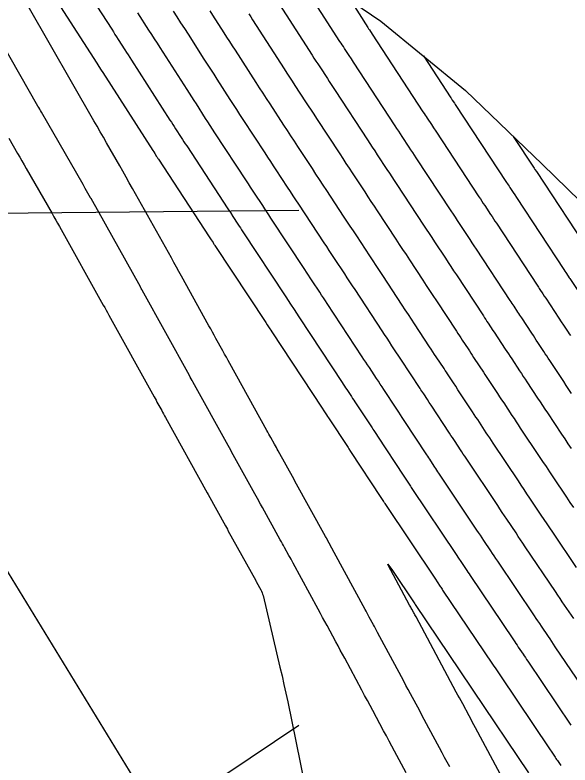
# Model space of a CAD drawing. Extents: x 954385 to 988206, y 1868364 to 1924553.
# Drawn here: x 956579.6 to 956633.4, y 1921815.1 to 1921887.9 of the extents above; entities that cross this region are included whole.
import ezdxf

# ---------------------------------------------------------------- set-up
doc = ezdxf.new("R2010")
doc.units = 0
for name, color, linetype in [('Default', 7, 'Continuous'), ('Ex_Major Contours', 7, 'Continuous'), ('Ex_Minor Contours', 7, 'Continuous'), ('Perimeter', 7, 'Continuous'), ('Slopes', 7, 'Continuous')]:
    doc.layers.add(name, color=color, linetype=linetype)

msp = doc.modelspace()

# ---------------------------------------------------------------- linework, layer by layer
at = {"layer": 'Default'}
msp.add_line((957221.14, 1920784.239), (956045.796, 1922705.182), dxfattribs=at)
at = {"layer": 'Ex_Major Contours'}
for points in [[(956612.141, 1921889.321), (956613.843, 1921886.669), (956613.878, 1921886.615), (956613.913, 1921886.56), (956613.948, 1921886.506), (956613.983, 1921886.452), (956614.265, 1921886.021), (956619.186, 1921878.5), (956619.289, 1921878.344), (956619.391, 1921878.188), (956619.493, 1921878.032), (956619.595, 1921877.877), (956620.005, 1921877.254), (956620.21, 1921876.943), (956620.415, 1921876.631), (956624.609, 1921870.261), (956624.75, 1921870.046), (956624.892, 1921869.831), (956625.033, 1921869.616), (956625.174, 1921869.401), (956625.74, 1921868.541), (956625.881, 1921868.326), (956626.023, 1921868.111), (956626.164, 1921867.896), (956626.306, 1921867.681), (956630.25, 1921861.685), (956630.32, 1921861.578), (956630.39, 1921861.472), (956630.46, 1921861.366), (956630.53, 1921861.259), (956630.811, 1921860.833), (956630.951, 1921860.621), (956631.091, 1921860.408), (956632.368, 1921858.466), (956632.59, 1921858.128), (956632.813, 1921857.791), (956633.257, 1921857.116), (956633.368, 1921856.947), (956633.479, 1921856.778)], [(956633.797, 1921829.31), (956632.916, 1921830.62), (956632.696, 1921830.947), (956632.476, 1921831.275), (956632.256, 1921831.602), (956632.035, 1921831.93), (956629.099, 1921836.296), (956628.876, 1921836.629), (956628.653, 1921836.962), (956628.43, 1921837.295), (956628.207, 1921837.628), (956627.317, 1921838.961), (956627.095, 1921839.294), (956626.872, 1921839.627), (956626.65, 1921839.96), (956626.428, 1921840.294), (956623.363, 1921844.883), (956623.229, 1921845.084), (956623.096, 1921845.285), (956622.962, 1921845.486), (956622.829, 1921845.688), (956622.298, 1921846.496), (956622.165, 1921846.698), (956622.033, 1921846.899), (956621.9, 1921847.101), (956621.767, 1921847.303), (956619.974, 1921850.027), (956619.795, 1921850.299), (956619.616, 1921850.571), (956619.258, 1921851.115), (956619.169, 1921851.251), (956619.079, 1921851.387), (956618.99, 1921851.523), (956618.9, 1921851.659), (956617.966, 1921853.079), (956617.78, 1921853.361), (956617.595, 1921853.643), (956617.409, 1921853.925), (956617.224, 1921854.207), (956616.174, 1921855.802), (956615.937, 1921856.162), (956615.701, 1921856.522), (956615.464, 1921856.882), (956615.227, 1921857.242), (956612.595, 1921861.243), (956612.346, 1921861.623), (956612.096, 1921862.002), (956611.847, 1921862.381), (956611.597, 1921862.76), (956610.599, 1921864.277), (956610.349, 1921864.657), (956610.099, 1921865.036), (956609.85, 1921865.415), (956609.6, 1921865.794), (956607.143, 1921869.528), (956606.869, 1921869.944), (956606.596, 1921870.36), (956606.324, 1921870.776), (956606.051, 1921871.192), (956604.962, 1921872.856), (956604.69, 1921873.272), (956604.417, 1921873.689), (956604.145, 1921874.105), (956603.873, 1921874.521), (956601.754, 1921877.759), (956601.437, 1921878.245), (956601.12, 1921878.733), (956600.805, 1921879.221), (956600.491, 1921879.709), (956599.236, 1921881.666), (956598.922, 1921882.155), (956598.608, 1921882.644), (956598.294, 1921883.133), (956597.98, 1921883.622), (956596.439, 1921886.023), (956596.078, 1921886.586), (956595.716, 1921887.149), (956595.355, 1921887.712), (956594.993, 1921888.275)]]:
    msp.add_lwpolyline(points, dxfattribs=at)
at = {"layer": 'Ex_Minor Contours'}
for points in [[(956633.585, 1921851.168), (956633.332, 1921851.548), (956633.08, 1921851.929), (956632.829, 1921852.31), (956631.479, 1921854.362), (956631.335, 1921854.582), (956631.19, 1921854.802), (956631.045, 1921855.022), (956630.9, 1921855.242), (956630.321, 1921856.122), (956630.176, 1921856.342), (956630.031, 1921856.562), (956629.887, 1921856.783), (956629.742, 1921857.003), (956628.763, 1921858.491), (956628.67, 1921858.632), (956628.576, 1921858.774), (956628.483, 1921858.915), (956628.39, 1921859.057), (956628.018, 1921859.623), (956627.924, 1921859.765), (956627.831, 1921859.906), (956627.738, 1921860.048), (956627.645, 1921860.189), (956624.365, 1921865.175), (956624.162, 1921865.484), (956623.958, 1921865.793), (956623.755, 1921866.102), (956623.552, 1921866.411), (956622.739, 1921867.647), (956622.536, 1921867.956), (956622.332, 1921868.265), (956622.129, 1921868.574), (956621.926, 1921868.883), (956618.527, 1921874.046), (956618.358, 1921874.304), (956618.188, 1921874.561), (956618.018, 1921874.819), (956617.849, 1921875.077), (956617.171, 1921876.107), (956617.001, 1921876.365), (956616.832, 1921876.623), (956616.663, 1921876.88), (956616.494, 1921877.139), (956612.461, 1921883.302), (956612.239, 1921883.641), (956612.018, 1921883.979), (956611.575, 1921884.656), (956611.464, 1921884.825), (956611.354, 1921884.995), (956611.245, 1921885.165), (956611.135, 1921885.335), (956605.99, 1921893.356)], [(956585.563, 1921891.865), (956588.999, 1921886.508), (956589.159, 1921886.259), (956589.319, 1921886.01), (956589.479, 1921885.761), (956589.638, 1921885.512), (956590.278, 1921884.515), (956590.438, 1921884.266), (956590.598, 1921884.017), (956590.758, 1921883.768), (956590.917, 1921883.519), (956594.651, 1921877.703), (956594.786, 1921877.493), (956594.921, 1921877.282), (956595.056, 1921877.072), (956595.191, 1921876.862), (956595.73, 1921876.02), (956595.866, 1921875.81), (956596.001, 1921875.6), (956596.137, 1921875.391), (956596.274, 1921875.182), (956600.263, 1921869.084), (956600.506, 1921868.713), (956600.749, 1921868.341), (956601.235, 1921867.599), (956601.357, 1921867.413), (956601.478, 1921867.228), (956601.6, 1921867.043), (956601.722, 1921866.857), (956605.824, 1921860.624), (956605.94, 1921860.448), (956606.055, 1921860.273), (956606.171, 1921860.098), (956606.286, 1921859.922), (956606.748, 1921859.221), (956606.863, 1921859.046), (956606.978, 1921858.87), (956607.094, 1921858.695), (956607.209, 1921858.519), (956611.346, 1921852.23), (956611.459, 1921852.058), (956611.572, 1921851.886), (956611.685, 1921851.714), (956611.798, 1921851.542), (956612.25, 1921850.855), (956612.364, 1921850.683), (956612.477, 1921850.511), (956612.59, 1921850.339), (956612.703, 1921850.167), (956614.244, 1921847.825), (956614.331, 1921847.694), (956614.417, 1921847.562), (956614.677, 1921847.168), (956614.764, 1921847.036), (956617.323, 1921843.147), (956617.454, 1921842.948), (956617.585, 1921842.749), (956617.846, 1921842.352), (956617.912, 1921842.252), (956617.977, 1921842.153), (956618.043, 1921842.054), (956618.109, 1921841.955), (956622.403, 1921835.525), (956622.629, 1921835.186), (956622.855, 1921834.847), (956623.308, 1921834.169), (956623.421, 1921833.999), (956623.535, 1921833.83), (956623.648, 1921833.661), (956623.762, 1921833.491), (956627.963, 1921827.244), (956628.078, 1921827.072), (956628.194, 1921826.9), (956628.31, 1921826.728), (956628.425, 1921826.556), (956628.888, 1921825.868), (956629.004, 1921825.696), (956629.12, 1921825.524), (956629.235, 1921825.352), (956629.351, 1921825.18), (956633.522, 1921818.977)], [(956582.736, 1921890.717), (956587.552, 1921883.209), (956587.649, 1921883.057), (956587.747, 1921882.906), (956587.99, 1921882.527), (956588.136, 1921882.3), (956592.986, 1921874.743), (956593.077, 1921874.602), (956593.168, 1921874.46), (956593.35, 1921874.176), (956593.396, 1921874.105), (956593.442, 1921874.034), (956593.488, 1921873.964), (956593.534, 1921873.893), (956598.459, 1921866.365), (956598.643, 1921866.084), (956598.827, 1921865.803), (956598.873, 1921865.732), (956598.919, 1921865.662), (956598.965, 1921865.592), (956599.011, 1921865.522), (956603.936, 1921858.038), (956604.081, 1921857.818), (956604.323, 1921857.451), (956604.419, 1921857.304), (956604.516, 1921857.158), (956609.405, 1921849.724), (956609.559, 1921849.491), (956609.815, 1921849.101), (956609.918, 1921848.945), (956610.02, 1921848.789), (956611.916, 1921845.908), (956611.997, 1921845.786), (956612.158, 1921845.541), (956615.101, 1921841.068), (956615.228, 1921840.876), (956615.355, 1921840.683), (956615.386, 1921840.635), (956615.418, 1921840.587), (956615.45, 1921840.539), (956615.482, 1921840.491), (956620.39, 1921833.141), (956620.566, 1921832.878), (956620.859, 1921832.439), (956620.917, 1921832.352), (956620.976, 1921832.264), (956621.034, 1921832.176), (956621.093, 1921832.089), (956625.926, 1921824.901), (956626.053, 1921824.713), (956626.18, 1921824.524), (956626.497, 1921824.052), (956626.624, 1921823.864), (956626.688, 1921823.769), (956631.465, 1921816.665), (956631.669, 1921816.361), (956632.009, 1921815.854), (956632.077, 1921815.753), (956632.146, 1921815.652), (956632.214, 1921815.551), (956632.282, 1921815.449), (956632.554, 1921815.044)], [(956604.325, 1921890.396), (956608.428, 1921884.001), (956608.611, 1921883.715), (956608.796, 1921883.429), (956608.981, 1921883.144), (956609.167, 1921882.86), (956609.912, 1921881.722), (956610.098, 1921881.437), (956610.284, 1921881.153), (956610.47, 1921880.868), (956610.656, 1921880.584), (956613.801, 1921875.777), (956614.037, 1921875.417), (956614.273, 1921875.057), (956614.509, 1921874.697), (956614.746, 1921874.337), (956615.693, 1921872.899), (956615.929, 1921872.539), (956616.166, 1921872.18), (956616.403, 1921871.82), (956616.639, 1921871.461), (956619.243, 1921867.505), (956619.508, 1921867.102), (956619.773, 1921866.699), (956620.039, 1921866.296), (956620.304, 1921865.893), (956621.364, 1921864.281), (956621.629, 1921863.878), (956621.894, 1921863.475), (956622.159, 1921863.073), (956622.424, 1921862.67), (956625.04, 1921858.693), (956625.156, 1921858.517), (956625.272, 1921858.34), (956625.388, 1921858.164), (956625.505, 1921857.987), (956625.97, 1921857.281), (956626.086, 1921857.104), (956626.202, 1921856.927), (956626.318, 1921856.751), (956626.435, 1921856.574), (956627.155, 1921855.479), (956627.314, 1921855.238), (956627.472, 1921854.997), (956627.631, 1921854.755), (956627.79, 1921854.514), (956628.543, 1921853.369), (956628.722, 1921853.098), (956628.9, 1921852.827), (956629.079, 1921852.555), (956629.257, 1921852.284), (956630.304, 1921850.693), (956630.538, 1921850.338), (956630.773, 1921849.983), (956631.009, 1921849.628), (956631.245, 1921849.274), (956632.621, 1921847.212), (956632.929, 1921846.751), (956633.238, 1921846.289), (956633.546, 1921845.827)], [(956621.778, 1921814.923), (956621.531, 1921815.383), (956621.285, 1921815.843), (956621.038, 1921816.303), (956620.791, 1921816.763), (956619.755, 1921818.694), (956619.533, 1921819.108), (956619.311, 1921819.523), (956619.089, 1921819.937), (956618.866, 1921820.352), (956617.978, 1921822.009), (956617.756, 1921822.424), (956617.534, 1921822.838), (956617.312, 1921823.253), (956617.09, 1921823.667), (956614.781, 1921827.98), (956614.681, 1921828.166), (956614.581, 1921828.352), (956614.481, 1921828.539), (956614.38, 1921828.725), (956613.978, 1921829.468), (956613.877, 1921829.654), (956613.776, 1921829.84), (956613.676, 1921830.026), (956613.575, 1921830.212), (956610.584, 1921835.728), (956610.352, 1921836.157), (956609.824, 1921837.131), (956609.81, 1921837.156), (956609.796, 1921837.182), (956609.741, 1921837.282), (956606.771, 1921842.651), (956606.683, 1921842.811), (956605.148, 1921845.588), (956605.057, 1921845.752), (956604.966, 1921845.916), (956604.876, 1921846.08), (956604.785, 1921846.244), (956604.421, 1921846.901), (956604.331, 1921847.065), (956604.24, 1921847.229), (956604.149, 1921847.393), (956604.058, 1921847.558), (956600.46, 1921854.063), (956600.291, 1921854.369), (956600.121, 1921854.675), (956599.952, 1921854.982), (956599.782, 1921855.288), (956599.105, 1921856.514), (956598.935, 1921856.82), (956598.766, 1921857.126), (956598.597, 1921857.433), (956598.427, 1921857.739), (956595.768, 1921862.547), (956595.523, 1921862.99), (956595.277, 1921863.434), (956595.03, 1921863.877), (956594.783, 1921864.32), (956591.02, 1921871.069), (956590.71, 1921871.622), (956590.4, 1921872.173), (956590.087, 1921872.724), (956589.774, 1921873.273), (956588.499, 1921875.497), (956588.192, 1921876.033), (956587.885, 1921876.569), (956587.578, 1921877.105), (956587.271, 1921877.64), (956580.894, 1921888.76)], [(956635.579, 1921821.289), (956632.015, 1921826.59), (956631.847, 1921826.84), (956631.679, 1921827.089), (956631.511, 1921827.339), (956631.343, 1921827.589), (956630.671, 1921828.588), (956630.503, 1921828.838), (956630.335, 1921829.087), (956630.167, 1921829.337), (956629.999, 1921829.587), (956626.431, 1921834.894), (956626.262, 1921835.145), (956626.094, 1921835.396), (956625.926, 1921835.647), (956625.758, 1921835.898), (956625.086, 1921836.904), (956624.919, 1921837.155), (956624.751, 1921837.406), (956624.583, 1921837.658), (956624.415, 1921837.909), (956620.736, 1921843.419), (956620.636, 1921843.569), (956620.536, 1921843.719), (956620.437, 1921843.869), (956620.338, 1921844.02), (956619.941, 1921844.622), (956619.842, 1921844.773), (956619.743, 1921844.924), (956619.644, 1921845.074), (956619.545, 1921845.225), (956617.369, 1921848.532), (956617.17, 1921848.834), (956616.838, 1921849.339), (956616.705, 1921849.541), (956616.572, 1921849.742), (956615.386, 1921851.545), (956615.211, 1921851.811), (956615.036, 1921852.077), (956614.861, 1921852.343), (956614.686, 1921852.609), (956613.986, 1921853.672), (956613.811, 1921853.938), (956613.636, 1921854.204), (956613.461, 1921854.47), (956613.286, 1921854.736), (956609.902, 1921859.881), (956609.72, 1921860.159), (956609.537, 1921860.436), (956609.355, 1921860.713), (956609.172, 1921860.991), (956608.442, 1921862.1), (956608.26, 1921862.377), (956608.077, 1921862.654), (956607.895, 1921862.932), (956607.712, 1921863.209), (956604.432, 1921868.193), (956604.235, 1921868.493), (956604.037, 1921868.794), (956603.84, 1921869.095), (956603.643, 1921869.395), (956602.856, 1921870.599), (956602.659, 1921870.9), (956602.462, 1921871.201), (956602.265, 1921871.502), (956602.068, 1921871.802), (956599.014, 1921876.47), (956598.787, 1921876.818), (956598.561, 1921877.167), (956598.335, 1921877.515), (956598.111, 1921877.865), (956597.213, 1921879.264), (956596.989, 1921879.613), (956596.764, 1921879.963), (956596.54, 1921880.313), (956596.316, 1921880.662), (956593.699, 1921884.738), (956593.428, 1921885.161), (956593.157, 1921885.583), (956592.886, 1921886.006), (956592.615, 1921886.428), (956591.53, 1921888.118)], [(956634.072, 1921834.272), (956631.768, 1921837.699), (956631.49, 1921838.113), (956631.212, 1921838.528), (956630.934, 1921838.942), (956630.657, 1921839.357), (956629.548, 1921841.018), (956629.271, 1921841.433), (956628.994, 1921841.848), (956628.717, 1921842.263), (956628.44, 1921842.678), (956625.99, 1921846.346), (956625.822, 1921846.598), (956625.655, 1921846.851), (956625.488, 1921847.103), (956625.321, 1921847.356), (956624.655, 1921848.369), (956624.488, 1921848.622), (956624.322, 1921848.875), (956624.155, 1921849.128), (956623.989, 1921849.381), (956622.579, 1921851.523), (956622.354, 1921851.865), (956622.129, 1921852.207), (956621.679, 1921852.892), (956621.566, 1921853.063), (956621.454, 1921853.234), (956621.341, 1921853.405), (956621.228, 1921853.576), (956620.479, 1921854.715), (956620.316, 1921854.962), (956620.154, 1921855.209), (956619.992, 1921855.455), (956619.829, 1921855.702), (956618.362, 1921857.932), (956618.064, 1921858.386), (956617.765, 1921858.84), (956617.466, 1921859.294), (956617.168, 1921859.748), (956615.289, 1921862.605), (956614.972, 1921863.086), (956614.655, 1921863.568), (956614.339, 1921864.049), (956614.022, 1921864.53), (956612.755, 1921866.455), (956612.438, 1921866.936), (956612.122, 1921867.417), (956611.805, 1921867.898), (956611.488, 1921868.38), (956609.853, 1921870.864), (956609.504, 1921871.395), (956609.155, 1921871.926), (956608.807, 1921872.457), (956608.459, 1921872.988), (956607.047, 1921875.147), (956606.71, 1921875.662), (956606.373, 1921876.177), (956606.036, 1921876.692), (956605.699, 1921877.207), (956604.351, 1921879.267), (956604.015, 1921879.782), (956603.679, 1921880.299), (956603.345, 1921880.816), (956603.012, 1921881.333), (956600.996, 1921884.477), (956600.724, 1921884.901), (956600.452, 1921885.325), (956600.18, 1921885.748), (956599.908, 1921886.172), (956598.819, 1921887.867), (956598.547, 1921888.291)], [(956602.295, 1921888.005), (956602.478, 1921887.721), (956602.66, 1921887.437), (956605.72, 1921882.667), (956605.978, 1921882.265), (956606.238, 1921881.864), (956606.498, 1921881.463), (956606.759, 1921881.063), (956607.805, 1921879.464), (956608.067, 1921879.064), (956608.328, 1921878.665), (956608.59, 1921878.265), (956608.851, 1921877.865), (956611.109, 1921874.416), (956611.411, 1921873.953), (956611.714, 1921873.491), (956612.018, 1921873.029), (956612.321, 1921872.568), (956613.536, 1921870.722), (956613.84, 1921870.26), (956614.144, 1921869.799), (956614.448, 1921869.337), (956614.751, 1921868.875), (956616.56, 1921866.127), (956616.887, 1921865.63), (956617.214, 1921865.133), (956617.541, 1921864.637), (956617.868, 1921864.14), (956619.176, 1921862.152), (956619.503, 1921861.655), (956619.829, 1921861.158), (956620.156, 1921860.661), (956620.483, 1921860.164), (956622.434, 1921857.198), (956622.574, 1921856.986), (956622.713, 1921856.774), (956622.852, 1921856.563), (956622.992, 1921856.351), (956623.556, 1921855.493), (956623.692, 1921855.287), (956623.828, 1921855.081), (956623.964, 1921854.874), (956624.099, 1921854.668), (956624.642, 1921853.843), (956624.778, 1921853.637), (956624.913, 1921853.431), (956625.049, 1921853.225), (956625.185, 1921853.018), (956626.211, 1921851.459), (956626.411, 1921851.155), (956626.611, 1921850.851), (956626.811, 1921850.546), (956627.012, 1921850.242), (956627.812, 1921849.025), (956628.013, 1921848.721), (956628.214, 1921848.417), (956628.415, 1921848.113), (956628.617, 1921847.81), (956630.452, 1921845.062), (956630.784, 1921844.565), (956631.116, 1921844.068), (956631.448, 1921843.571), (956631.779, 1921843.074), (956633.107, 1921841.087), (956633.438, 1921840.59), (956633.771, 1921840.093)], [(956617.545, 1921814.362), (956616.427, 1921816.45), (956616.163, 1921816.942), (956615.899, 1921817.435), (956615.635, 1921817.927), (956615.371, 1921818.42), (956614.317, 1921820.39), (956614.053, 1921820.883), (956613.789, 1921821.375), (956613.525, 1921821.868), (956613.261, 1921822.36), (956611.594, 1921825.471), (956611.382, 1921825.867), (956611.168, 1921826.264), (956610.955, 1921826.66), (956610.74, 1921827.056), (956609.882, 1921828.638), (956609.668, 1921829.034), (956609.453, 1921829.43), (956609.239, 1921829.825), (956609.025, 1921830.221), (956606.605, 1921834.688), (956606.502, 1921834.879), (956606.398, 1921835.069), (956606.294, 1921835.258), (956606.189, 1921835.448), (956605.77, 1921836.206), (956605.665, 1921836.396), (956605.56, 1921836.585), (956605.456, 1921836.775), (956605.351, 1921836.964), (956603.613, 1921840.107), (956603.433, 1921840.434), (956603.132, 1921840.978), (956603.011, 1921841.196), (956602.891, 1921841.414), (956600.792, 1921845.209), (956600.665, 1921845.439), (956600.537, 1921845.669), (956600.41, 1921845.899), (956600.283, 1921846.129), (956596.879, 1921852.279), (956596.794, 1921852.433), (956596.709, 1921852.587), (956596.624, 1921852.741), (956596.539, 1921852.894), (956591.95, 1921861.192), (956591.907, 1921861.269), (956591.865, 1921861.346), (956591.822, 1921861.424), (956591.779, 1921861.501), (956586.997, 1921870.074), (956586.983, 1921870.1), (956586.954, 1921870.151), (956586.443, 1921871.043), (956586.221, 1921871.431), (956582.182, 1921878.478), (956582.1, 1921878.623), (956582.017, 1921878.767), (956581.934, 1921878.912), (956581.851, 1921879.056), (956577.393, 1921886.829)], [(956619.223, 1921883.92), (956621.879, 1921879.861), (956621.914, 1921879.808), (956621.95, 1921879.754), (956621.985, 1921879.7), (956622.02, 1921879.646), (956622.232, 1921879.324), (956622.303, 1921879.217), (956627.291, 1921871.639), (956627.371, 1921871.518), (956627.451, 1921871.397), (956627.53, 1921871.276), (956627.61, 1921871.155), (956627.928, 1921870.671), (956628.087, 1921870.429), (956628.246, 1921870.187), (956632.856, 1921863.18), (956632.949, 1921863.038), (956633.043, 1921862.895), (956633.278, 1921862.539), (956633.372, 1921862.396), (956633.419, 1921862.325), (956634.995, 1921859.929)], [(956579.026, 1921875.942), (956579.87, 1921874.468), (956580.082, 1921874.099), (956580.293, 1921873.731), (956580.504, 1921873.362), (956580.715, 1921872.994), (956583.221, 1921868.624), (956583.4, 1921868.312), (956583.577, 1921867.999), (956583.754, 1921867.686), (956583.93, 1921867.372), (956588.184, 1921859.743), (956588.319, 1921859.501), (956588.453, 1921859.259), (956588.588, 1921859.017), (956588.722, 1921858.774), (956593.114, 1921850.831), (956593.206, 1921850.665), (956593.297, 1921850.5), (956593.389, 1921850.334), (956593.481, 1921850.168), (956593.848, 1921849.506), (956593.939, 1921849.34), (956594.031, 1921849.174), (956594.123, 1921849.009), (956594.214, 1921848.843), (956598.265, 1921841.518), (956598.347, 1921841.369), (956600.04, 1921838.308), (956600.218, 1921837.986), (956600.277, 1921837.878), (956602.973, 1921833.004), (956602.986, 1921832.98), (956602.999, 1921832.957), (956603.05, 1921832.863), (956603.463, 1921832.1), (956603.53, 1921831.967), (956603.587, 1921831.831), (956603.635, 1921831.691), (956603.674, 1921831.548), (956605.319, 1921824.602), (956605.515, 1921823.764), (956605.704, 1921822.925), (956605.887, 1921822.084), (956606.064, 1921821.242), (956607.675, 1921813.436)], [(956627.932, 1921876.118), (956629.974, 1921873.017), (956630.045, 1921872.909), (956630.187, 1921872.693), (956635.461, 1921864.676)], [(956626.936, 1921813.752), (956624.279, 1921818.709), (956624.123, 1921819), (956623.968, 1921819.29), (956623.812, 1921819.58), (956623.657, 1921819.87), (956623.035, 1921821.03), (956622.879, 1921821.32), (956622.723, 1921821.61), (956622.568, 1921821.9), (956622.412, 1921822.19), (956618.509, 1921829.475), (956618.457, 1921829.571), (956618.406, 1921829.668), (956618.354, 1921829.764), (956618.303, 1921829.861), (956618.096, 1921830.246), (956618.044, 1921830.342), (956617.993, 1921830.439), (956617.941, 1921830.535), (956617.889, 1921830.631), (956616.062, 1921834.004), (956615.83, 1921834.447), (956615.771, 1921834.605), (956615.883, 1921834.479), (956616.167, 1921834.067), (956618.386, 1921830.745), (956618.421, 1921830.692), (956618.424, 1921830.687), (956623.89, 1921822.558), (956624.024, 1921822.359), (956629.407, 1921814.352)]]:
    msp.add_lwpolyline(points, dxfattribs=at)
at = {"layer": 'Perimeter'}
msp.add_lwpolyline([(956576.823, 1921922.483), (956580.885, 1921913.245), (956580.934, 1921912.954), (956589.181, 1921906.597), (956597.052, 1921899.69), (956606.058, 1921893.477), (956615.11, 1921887.293), (956623.298, 1921880.579), (956630.744, 1921873.412), (956638.147, 1921866.218), (956641.02, 1921863.286), (956645.202, 1921858.811), (956652.061, 1921851.285), (956658.684, 1921843.613), (956665.614, 1921836.131), (956669.85, 1921826.999), (956673.256, 1921817.359), (956676.643, 1921807.708), (956680.307, 1921798.227), (956684.092, 1921788.82), (956687.958, 1921779.462), (956691.674, 1921770.012)], dxfattribs=at)
at = {"layer": 'Slopes'}
for points in [[(956607.131, 1921868.928), (956571.011, 1921868.563), (956576.177, 1921871.615), (956571.011, 1921868.563), (956576.237, 1921865.616)], [(956607.131, 1921818.928), (956508.399, 1921752.616), (956511.04, 1921758.004), (956508.399, 1921752.616), (956514.385, 1921753.023)]]:
    msp.add_lwpolyline(points, dxfattribs=at)

doc.saveas('drawing.dxf')
